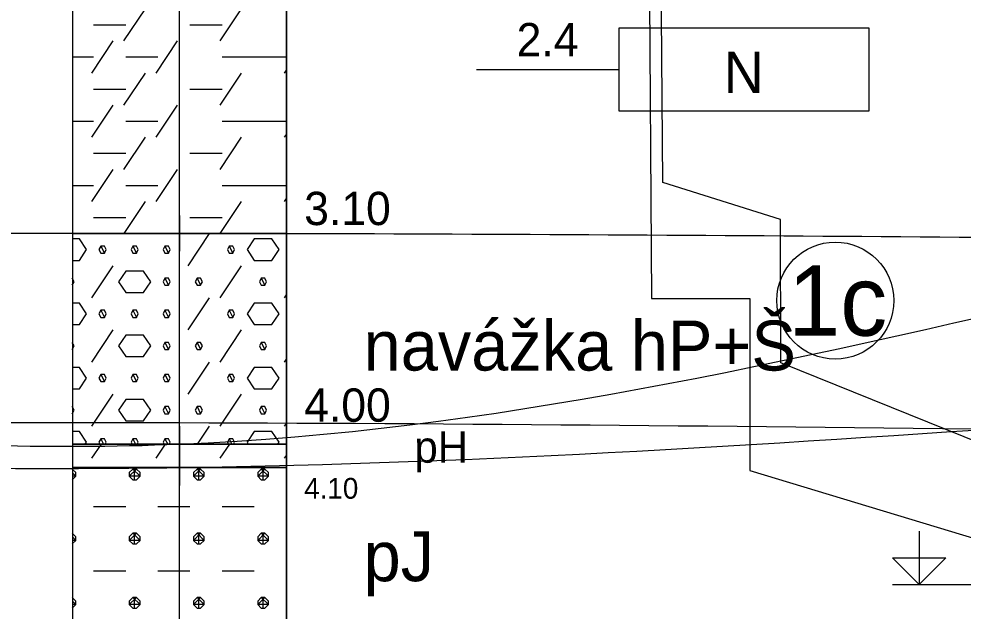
# Model space of a CAD drawing. Extents: x 3042 to 4120, y 576 to 2694.
# Drawn here: x 3225.63 to 3245.81, y 1014.45 to 1027.1 of the extents above; entities that cross this region are included whole.
import ezdxf

# ---------------------------------------------------------------- set-up
doc = ezdxf.new("R2010")
doc.units = 0
for name, color, linetype in [('18', 7, 'Continuous'), ('51', 7, 'Continuous'), ('52', 7, 'Continuous'), ('53', 7, 'Continuous'), ('56', 7, 'Continuous'), ('61', 7, 'Continuous'), ('62', 7, 'Continuous'), ('HPV', 7, 'Continuous'), ('nádrže', 7, 'Continuous'), ('rozhraní', 7, 'Continuous')]:
    doc.layers.add(name, color=color, linetype=linetype)

msp = doc.modelspace()

# ---------------------------------------------------------------- linework, layer by layer
at = {"layer": '18'}
msp.add_line((3229.057, 988.017), (3229.057, 1038.017), dxfattribs=at)
at = {"layer": '51'}
for p, q in [((3227.873, 1026.629), (3228.33, 1027.315)), ((3229.93, 1026.629), (3230.387, 1027.315)), ((3227.225, 1026.972), (3227.911, 1026.972)), ((3229.283, 1026.972), (3229.968, 1026.972)), ((3231.34, 1026.972), (3231.343, 1026.972)), ((3227.187, 1025.944), (3227.644, 1026.629)), ((3228.559, 1025.944), (3229.016, 1026.629)), ((3226.771, 1026.287), (3227.225, 1026.287)), ((3227.911, 1026.287), (3228.597, 1026.287)), ((3229.968, 1026.287), (3230.654, 1026.287)), ((3230.654, 1026.287), (3231.34, 1026.287)), ((3227.873, 1025.258), (3228.33, 1025.944)), ((3229.93, 1025.258), (3230.387, 1025.944)), ((3231.302, 1025.944), (3231.343, 1026.005)), ((3227.225, 1025.601), (3227.911, 1025.601)), ((3229.283, 1025.601), (3229.968, 1025.601)), ((3231.34, 1025.601), (3231.343, 1025.601)), ((3227.187, 1024.572), (3227.644, 1025.258)), ((3228.559, 1024.572), (3229.016, 1025.258)), ((3226.771, 1024.915), (3227.225, 1024.915)), ((3227.911, 1024.915), (3228.597, 1024.915)), ((3229.968, 1024.915), (3230.654, 1024.915)), ((3230.654, 1024.915), (3231.34, 1024.915)), ((3227.873, 1023.886), (3228.33, 1024.572)), ((3229.93, 1023.886), (3230.387, 1024.572)), ((3231.302, 1024.572), (3231.343, 1024.633)), ((3227.225, 1024.229), (3227.911, 1024.229)), ((3229.283, 1024.229), (3229.968, 1024.229)), ((3231.34, 1024.229), (3231.343, 1024.229)), ((3227.187, 1023.2), (3227.644, 1023.886)), ((3228.559, 1023.2), (3229.016, 1023.886)), ((3226.771, 1023.543), (3227.225, 1023.543)), ((3227.911, 1023.543), (3228.597, 1023.543)), ((3229.968, 1023.543), (3230.654, 1023.543)), ((3230.654, 1023.543), (3231.34, 1023.543)), ((3227.874, 1022.517), (3228.33, 1023.2)), ((3229.932, 1022.517), (3230.387, 1023.2)), ((3231.302, 1023.2), (3231.343, 1023.262)), ((3227.225, 1022.858), (3227.911, 1022.858)), ((3229.283, 1022.858), (3229.968, 1022.858)), ((3231.34, 1022.858), (3231.343, 1022.858)), ((3227.187, 1022.515), (3227.189, 1022.517)), ((3229.244, 1021.829), (3229.702, 1022.515)), ((3229.93, 1022.515), (3229.932, 1022.517)), ((3231.302, 1022.515), (3231.303, 1022.517)), ((3227.187, 1021.143), (3227.644, 1021.829)), ((3229.93, 1021.143), (3230.387, 1021.829)), ((3226.768, 1021.41), (3226.768, 1021.41)), ((3229.244, 1020.457), (3229.702, 1021.143)), ((3231.302, 1021.143), (3231.343, 1021.204)), ((3227.187, 1019.771), (3227.644, 1020.457)), ((3229.93, 1019.771), (3230.387, 1020.457)), ((3226.768, 1020.038), (3226.768, 1020.038)), ((3229.244, 1019.086), (3229.702, 1019.771)), ((3231.302, 1019.771), (3231.343, 1019.833)), ((3227.187, 1018.4), (3227.644, 1019.086)), ((3229.93, 1018.4), (3230.387, 1019.086)), ((3226.768, 1018.667), (3226.768, 1018.667)), ((3231.302, 1018.4), (3231.343, 1018.461)), ((3229.446, 1018.017), (3229.702, 1018.4)), ((3227.187, 1017.714), (3227.389, 1018.017)), ((3228.559, 1017.714), (3228.761, 1018.017)), ((3229.93, 1017.714), (3230.132, 1018.017)), ((3231.302, 1017.714), (3231.343, 1017.775)), ((3226.768, 1017.485), (3226.768, 1017.485)), ((3228.101, 1017.257), (3228.101, 1017.485)), ((3229.473, 1017.257), (3229.473, 1017.485)), ((3230.845, 1017.257), (3230.845, 1017.485)), ((3227.225, 1016.685), (3227.911, 1016.685)), ((3228.597, 1016.685), (3229.283, 1016.685)), ((3229.968, 1016.685), (3230.654, 1016.685)), ((3231.34, 1016.685), (3231.343, 1016.685)), ((3226.768, 1016.114), (3226.768, 1016.114)), ((3228.101, 1015.885), (3228.101, 1016.114)), ((3229.473, 1015.885), (3229.473, 1016.114)), ((3230.845, 1015.885), (3230.845, 1016.114)), ((3227.225, 1015.314), (3227.911, 1015.314)), ((3228.597, 1015.314), (3229.283, 1015.314)), ((3229.968, 1015.314), (3230.654, 1015.314)), ((3231.34, 1015.314), (3231.343, 1015.314)), ((3226.768, 1014.742), (3226.768, 1014.742)), ((3228.101, 1014.514), (3228.101, 1014.742)), ((3229.473, 1014.514), (3229.473, 1014.742)), ((3230.845, 1014.514), (3230.845, 1014.742))]:
    msp.add_line(p, q, dxfattribs=at)
for points in [[(3226.771, 1022.517), (3231.343, 1022.517), (3231.343, 1032.017), (3226.771, 1032.017)], [(3226.771, 1018.017), (3231.343, 1018.017), (3231.343, 1022.517), (3226.771, 1022.517)], [(3226.771, 1017.517), (3231.343, 1017.517), (3231.343, 1018.017), (3226.771, 1018.017)], [(3226.771, 1014.017), (3231.343, 1014.017), (3231.343, 1017.517), (3226.771, 1017.517)]]:
    msp.add_lwpolyline(points, close=True, dxfattribs=at)
for points in [[(3226.771, 1021.943), (3226.92, 1021.943), (3227.073, 1022.172), (3226.92, 1022.4), (3226.771, 1022.4)], [(3230.654, 1021.943), (3231.035, 1021.943), (3231.188, 1022.172), (3231.035, 1022.4), (3230.654, 1022.4), (3230.502, 1022.172), (3230.654, 1021.943)], [(3227.378, 1022.248), (3227.339, 1022.172), (3227.378, 1022.096), (3227.454, 1022.096), (3227.492, 1022.172), (3227.454, 1022.248), (3227.378, 1022.248), (3227.454, 1022.096)], [(3228.063, 1022.248), (3228.025, 1022.172), (3228.063, 1022.096), (3228.14, 1022.096), (3228.178, 1022.172), (3228.14, 1022.248), (3228.063, 1022.248), (3228.14, 1022.096)], [(3228.749, 1022.248), (3228.711, 1022.172), (3228.749, 1022.096), (3228.825, 1022.096), (3228.863, 1022.172), (3228.825, 1022.248), (3228.749, 1022.248), (3228.825, 1022.096)], [(3230.121, 1022.248), (3230.083, 1022.172), (3230.121, 1022.096), (3230.197, 1022.096), (3230.235, 1022.172), (3230.197, 1022.248), (3230.121, 1022.248), (3230.197, 1022.096)], [(3227.911, 1021.257), (3228.292, 1021.257), (3228.444, 1021.486), (3228.292, 1021.715), (3227.911, 1021.715), (3227.759, 1021.486), (3227.911, 1021.257)], [(3226.768, 1021.41), (3226.768, 1021.41), (3226.806, 1021.486), (3226.768, 1021.562), (3226.768, 1021.562)], [(3228.749, 1021.562), (3228.711, 1021.486), (3228.749, 1021.41), (3228.825, 1021.41), (3228.863, 1021.486), (3228.825, 1021.562), (3228.749, 1021.562), (3228.825, 1021.41)], [(3229.435, 1021.562), (3229.397, 1021.486), (3229.435, 1021.41), (3229.511, 1021.41), (3229.549, 1021.486), (3229.511, 1021.562), (3229.435, 1021.562), (3229.511, 1021.41)], [(3230.807, 1021.562), (3230.768, 1021.486), (3230.807, 1021.41), (3230.883, 1021.41), (3230.921, 1021.486), (3230.883, 1021.562), (3230.807, 1021.562), (3230.883, 1021.41)], [(3226.771, 1020.572), (3226.92, 1020.572), (3227.073, 1020.8), (3226.92, 1021.029), (3226.771, 1021.029)], [(3227.378, 1020.876), (3227.339, 1020.8), (3227.378, 1020.724), (3227.454, 1020.724), (3227.492, 1020.8), (3227.454, 1020.876), (3227.378, 1020.876), (3227.454, 1020.724)], [(3228.063, 1020.876), (3228.025, 1020.8), (3228.063, 1020.724), (3228.14, 1020.724), (3228.178, 1020.8), (3228.14, 1020.876), (3228.063, 1020.876), (3228.14, 1020.724)], [(3228.749, 1020.876), (3228.711, 1020.8), (3228.749, 1020.724), (3228.825, 1020.724), (3228.863, 1020.8), (3228.825, 1020.876), (3228.749, 1020.876), (3228.825, 1020.724)], [(3230.121, 1020.876), (3230.083, 1020.8), (3230.121, 1020.724), (3230.197, 1020.724), (3230.235, 1020.8), (3230.197, 1020.876), (3230.121, 1020.876), (3230.197, 1020.724)], [(3230.654, 1020.572), (3231.035, 1020.572), (3231.188, 1020.8), (3231.035, 1021.029), (3230.654, 1021.029), (3230.502, 1020.8), (3230.654, 1020.572)], [(3227.911, 1019.886), (3228.292, 1019.886), (3228.444, 1020.114), (3228.292, 1020.343), (3227.911, 1020.343), (3227.759, 1020.114), (3227.911, 1019.886)], [(3226.768, 1020.038), (3226.768, 1020.038), (3226.806, 1020.114), (3226.768, 1020.191), (3226.768, 1020.191)], [(3228.749, 1020.191), (3228.711, 1020.114), (3228.749, 1020.038), (3228.825, 1020.038), (3228.863, 1020.114), (3228.825, 1020.191), (3228.749, 1020.191), (3228.825, 1020.038)], [(3229.435, 1020.191), (3229.397, 1020.114), (3229.435, 1020.038), (3229.511, 1020.038), (3229.549, 1020.114), (3229.511, 1020.191), (3229.435, 1020.191), (3229.511, 1020.038)], [(3230.807, 1020.191), (3230.768, 1020.114), (3230.807, 1020.038), (3230.883, 1020.038), (3230.921, 1020.114), (3230.883, 1020.191), (3230.807, 1020.191), (3230.883, 1020.038)], [(3226.771, 1019.2), (3226.92, 1019.2), (3227.073, 1019.429), (3226.92, 1019.657), (3226.771, 1019.657)], [(3230.654, 1019.2), (3231.035, 1019.2), (3231.188, 1019.429), (3231.035, 1019.657), (3230.654, 1019.657), (3230.502, 1019.429), (3230.654, 1019.2)], [(3227.378, 1019.505), (3227.339, 1019.429), (3227.378, 1019.352), (3227.454, 1019.352), (3227.492, 1019.429), (3227.454, 1019.505), (3227.378, 1019.505), (3227.454, 1019.352)], [(3228.063, 1019.505), (3228.025, 1019.429), (3228.063, 1019.352), (3228.14, 1019.352), (3228.178, 1019.429), (3228.14, 1019.505), (3228.063, 1019.505), (3228.14, 1019.352)], [(3228.749, 1019.505), (3228.711, 1019.429), (3228.749, 1019.352), (3228.825, 1019.352), (3228.863, 1019.429), (3228.825, 1019.505), (3228.749, 1019.505), (3228.825, 1019.352)], [(3230.121, 1019.505), (3230.083, 1019.429), (3230.121, 1019.352), (3230.197, 1019.352), (3230.235, 1019.429), (3230.197, 1019.505), (3230.121, 1019.505), (3230.197, 1019.352)], [(3227.911, 1018.514), (3228.292, 1018.514), (3228.444, 1018.743), (3228.292, 1018.971), (3227.911, 1018.971), (3227.759, 1018.743), (3227.911, 1018.514)], [(3226.768, 1018.667), (3226.768, 1018.667), (3226.806, 1018.743), (3226.768, 1018.819), (3226.768, 1018.819)], [(3228.749, 1018.819), (3228.711, 1018.743), (3228.749, 1018.667), (3228.825, 1018.667), (3228.863, 1018.743), (3228.825, 1018.819), (3228.749, 1018.819), (3228.825, 1018.667)], [(3229.435, 1018.819), (3229.397, 1018.743), (3229.435, 1018.667), (3229.511, 1018.667), (3229.549, 1018.743), (3229.511, 1018.819), (3229.435, 1018.819), (3229.511, 1018.667)], [(3230.807, 1018.819), (3230.768, 1018.743), (3230.807, 1018.667), (3230.883, 1018.667), (3230.921, 1018.743), (3230.883, 1018.819), (3230.807, 1018.819), (3230.883, 1018.667)], [(3227.046, 1018.017), (3227.073, 1018.057), (3226.92, 1018.286), (3226.771, 1018.286)], [(3231.161, 1018.017), (3231.188, 1018.057), (3231.035, 1018.286), (3230.654, 1018.286), (3230.502, 1018.057), (3230.528, 1018.017)], [(3227.378, 1018.133), (3227.339, 1018.057), (3227.359, 1018.017)], [(3227.472, 1018.017), (3227.492, 1018.057), (3227.454, 1018.133), (3227.378, 1018.133), (3227.436, 1018.017)], [(3228.063, 1018.133), (3228.025, 1018.057), (3228.045, 1018.017)], [(3228.158, 1018.017), (3228.178, 1018.057), (3228.14, 1018.133), (3228.063, 1018.133), (3228.121, 1018.017)], [(3228.749, 1018.133), (3228.711, 1018.057), (3228.731, 1018.017)], [(3228.843, 1018.017), (3228.863, 1018.057), (3228.825, 1018.133), (3228.749, 1018.133), (3228.807, 1018.017)], [(3230.121, 1018.133), (3230.083, 1018.057), (3230.103, 1018.017)], [(3230.215, 1018.017), (3230.235, 1018.057), (3230.197, 1018.133), (3230.121, 1018.133), (3230.179, 1018.017)], [(3226.768, 1017.257), (3226.768, 1017.257), (3226.844, 1017.333), (3226.844, 1017.409), (3226.768, 1017.485), (3226.768, 1017.485)], [(3228.063, 1017.485), (3227.987, 1017.409), (3227.987, 1017.333), (3228.063, 1017.257), (3228.14, 1017.257), (3228.216, 1017.333), (3228.216, 1017.409), (3228.14, 1017.485), (3228.063, 1017.485), (3228.216, 1017.333), (3227.987, 1017.333), (3228.14, 1017.485)], [(3229.435, 1017.485), (3229.359, 1017.409), (3229.359, 1017.333), (3229.435, 1017.257), (3229.511, 1017.257), (3229.587, 1017.333), (3229.587, 1017.409), (3229.511, 1017.485), (3229.435, 1017.485), (3229.587, 1017.333), (3229.359, 1017.333), (3229.511, 1017.485)], [(3230.807, 1017.485), (3230.73, 1017.409), (3230.73, 1017.333), (3230.807, 1017.257), (3230.883, 1017.257), (3230.959, 1017.333), (3230.959, 1017.409), (3230.883, 1017.485), (3230.807, 1017.485), (3230.959, 1017.333), (3230.73, 1017.333), (3230.883, 1017.485)], [(3226.771, 1017.406), (3226.844, 1017.333), (3226.771, 1017.333)], [(3226.768, 1015.885), (3226.768, 1015.885), (3226.844, 1015.961), (3226.844, 1016.038), (3226.768, 1016.114), (3226.768, 1016.114)], [(3226.771, 1016.035), (3226.844, 1015.961), (3226.771, 1015.961)], [(3228.063, 1016.114), (3227.987, 1016.038), (3227.987, 1015.961), (3228.063, 1015.885), (3228.14, 1015.885), (3228.216, 1015.961), (3228.216, 1016.038), (3228.14, 1016.114), (3228.063, 1016.114), (3228.216, 1015.961), (3227.987, 1015.961), (3228.14, 1016.114)], [(3229.435, 1016.114), (3229.359, 1016.038), (3229.359, 1015.961), (3229.435, 1015.885), (3229.511, 1015.885), (3229.587, 1015.961), (3229.587, 1016.038), (3229.511, 1016.114), (3229.435, 1016.114), (3229.587, 1015.961), (3229.359, 1015.961), (3229.511, 1016.114)], [(3230.807, 1016.114), (3230.73, 1016.038), (3230.73, 1015.961), (3230.807, 1015.885), (3230.883, 1015.885), (3230.959, 1015.961), (3230.959, 1016.038), (3230.883, 1016.114), (3230.807, 1016.114), (3230.959, 1015.961), (3230.73, 1015.961), (3230.883, 1016.114)], [(3226.768, 1014.514), (3226.768, 1014.514), (3226.844, 1014.59), (3226.844, 1014.666), (3226.768, 1014.742), (3226.768, 1014.742)], [(3226.771, 1014.663), (3226.844, 1014.59), (3226.771, 1014.59)], [(3228.063, 1014.742), (3227.987, 1014.666), (3227.987, 1014.59), (3228.063, 1014.514), (3228.14, 1014.514), (3228.216, 1014.59), (3228.216, 1014.666), (3228.14, 1014.742), (3228.063, 1014.742), (3228.216, 1014.59), (3227.987, 1014.59), (3228.14, 1014.742)], [(3229.435, 1014.742), (3229.359, 1014.666), (3229.359, 1014.59), (3229.435, 1014.514), (3229.511, 1014.514), (3229.587, 1014.59), (3229.587, 1014.666), (3229.511, 1014.742), (3229.435, 1014.742), (3229.587, 1014.59), (3229.359, 1014.59), (3229.511, 1014.742)], [(3230.807, 1014.742), (3230.73, 1014.666), (3230.73, 1014.59), (3230.807, 1014.514), (3230.883, 1014.514), (3230.959, 1014.59), (3230.959, 1014.666), (3230.883, 1014.742), (3230.807, 1014.742), (3230.959, 1014.59), (3230.73, 1014.59), (3230.883, 1014.742)]]:
    msp.add_lwpolyline(points, dxfattribs=at)
at = {"layer": '53'}
for p, q in [((3226.771, 1038.017), (3226.771, 988.017)), ((3231.343, 1038.017), (3231.343, 988.017)), ((3226.771, 1022.517), (3231.343, 1022.517)), ((3226.771, 1018.017), (3231.343, 1018.017)), ((3226.771, 1017.517), (3231.343, 1017.517))]:
    msp.add_line(p, q, dxfattribs=at)
at = {"layer": '56'}
for p, q in [((3229.057, 1022.898), (3229.057, 1022.136)), ((3228.676, 1022.517), (3229.438, 1022.517)), ((3229.057, 1018.398), (3229.057, 1017.636)), ((3228.676, 1018.017), (3229.438, 1018.017)), ((3229.057, 1017.898), (3229.057, 1017.136)), ((3228.676, 1017.517), (3229.438, 1017.517))]:
    msp.add_line(p, q, dxfattribs=at)
at = {"layer": '61'}
msp.add_line((3244.297, 1015.017), (3249.292, 1015.017), dxfattribs=at)
msp.add_lwpolyline([(3244.868, 1016.16), (3244.868, 1015.017), (3244.297, 1015.589), (3245.44, 1015.589), (3244.868, 1015.017)], dxfattribs=at)
at = {"layer": '62'}
msp.add_line((3235.407, 1026.017), (3238.455, 1026.017), dxfattribs=at)
msp.add_lwpolyline([(3243.789, 1025.128), (3238.455, 1025.128), (3238.455, 1026.906), (3243.789, 1026.906), (3243.789, 1025.128)], dxfattribs=at)
at = {"layer": 'HPV'}
msp.add_spline([(3220.538, 1018.476), (3229.057, 1018.476), (3309.337, 1017.694), (3379.247, 1019.861), (3436.347, 1021.476), (3447.355, 1021.476)], degree=3, dxfattribs=at)
at = {"layer": 'nádrže'}
for points in [[(3248.565, 1017.07), (3241.914, 1019.755), (3241.903, 1022.814), (3239.392, 1023.605), (3239.29, 1036.169), (3239.414, 1036.194), (3239.409, 1037.25), (3238.989, 1037.25), (3238.979, 1036.045), (3239.045, 1036.031)], [(3239.045, 1036.031), (3239.15, 1021.129), (3241.25, 1021.129), (3241.25, 1017.457), (3246.946, 1015.73), (3246.925, 1014.021)]]:
    msp.add_lwpolyline(points, dxfattribs=at)
at = {"layer": 'rozhraní'}
msp.add_circle((3243.074, 1021.083), 1.25, dxfattribs=at)
for points in [[(3220.533, 1018.149), (3229.057, 1018.017), (3268.137, 1024.467), (3309.571, 1019.217), (3311.623, 1019.217)], [(3255.722, 1022.353), (3229.057, 1022.517), (3220.352, 1022.517)], [(3220.435, 1017.54), (3229.057, 1017.517), (3268.137, 1019.467), (3309.337, 1018.217), (3311.82, 1018.217)]]:
    msp.add_spline(points, degree=3, dxfattribs=at)

# ---------------------------------------------------------------- texts
at = {"layer": '52'}
for s, height, p in [('3.10', 0.7112, (3231.724, 1022.696)), ('navážka hP+Š', 1.0668, (3232.994, 1019.589)), ('4.00', 0.7112, (3231.724, 1018.496)), ('pH', 0.6731, (3234.078, 1017.62)), ('4.10', 0.4445, (3231.724, 1016.851)), ('pJ', 1.0668, (3232.994, 1015.089))]:
    msp.add_text(s, height=height, dxfattribs=at).set_placement(p)
at = {"layer": '62'}
for s, height, p in [('2.4', 0.7112, (3236.264, 1026.302)), ('N', 0.889, (3240.688, 1025.515))]:
    msp.add_text(s, height=height, dxfattribs=at).set_placement(p)
at = {"layer": 'rozhraní'}
msp.add_text('1c', height=1.5, dxfattribs=at).set_placement((3242.064, 1020.333))

doc.saveas('drawing.dxf')
